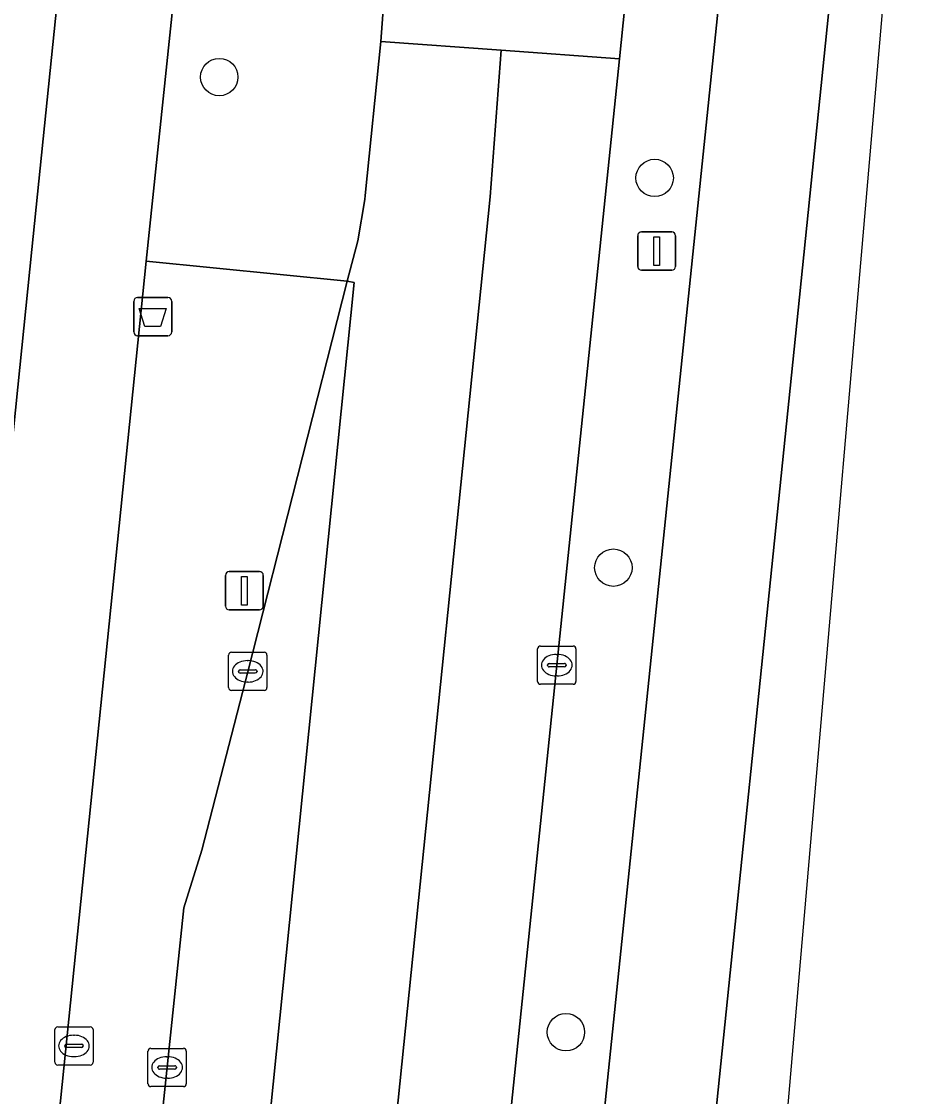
# Model space of a CAD drawing. Extents: x 160888 to 161385, y 386490 to 386908.
# Drawn here: x 161348.5 to 161371.94, y 386653.93 to 386682.03 of the extents above; entities that cross this region are included whole.
import ezdxf

# ---------------------------------------------------------------- set-up
doc = ezdxf.new("R2010")
doc.units = 0
for name, color, linetype in [('IMGEO_Afvalbak', 7, 'Continuous'), ('IMGEO_Berm_groen', 7, 'Continuous'), ('IMGEO_Boom', 7, 'Continuous'), ('IMGEO_Fietspad_gesloten', 7, 'Continuous'), ('IMGEO_Kolk', 7, 'Continuous'), ('IMGEO_Lichtmast', 7, 'Continuous'), ('IMGEO_Rijbaan_lokaal_gesloten', 7, 'Continuous'), ('IMGEO_Rijbaan_lokaal_open', 7, 'Continuous'), ('IMGEO_Verkeersbordpaal', 7, 'Continuous'), ('IMGEO_Voetpad_open', 7, 'Continuous')]:
    doc.layers.add(name, color=color, linetype=linetype)

msp = doc.modelspace()

# ---------------------------------------------------------------- linework, layer by layer
at = {"layer": 'IMGEO_Afvalbak'}
for p, q in [((161351.436, 386673.915), (161351.436, 386674.715)), ((161351.436, 386674.715), (161351.436, 386673.915)), ((161351.536, 386674.815), (161352.326, 386674.815)), ((161352.326, 386674.815), (161351.536, 386674.815)), ((161352.426, 386674.715), (161352.426, 386673.915)), ((161352.426, 386673.915), (161352.426, 386674.715)), ((161352.326, 386673.815), (161351.536, 386673.815)), ((161351.536, 386673.815), (161352.326, 386673.815))]:
    msp.add_line(p, q, dxfattribs=at)
msp.add_lwpolyline([(161351.579, 386674.529), (161352.283, 386674.529), (161352.134, 386674.059), (161351.728, 386674.059), (161351.579, 386674.529)], dxfattribs=at)
for centre, start, end in [((161351.536, 386674.715), 90, 180), ((161351.536, 386674.715), 90, 180), ((161352.326, 386674.715), 0, 90), ((161352.326, 386674.715), 360, 90), ((161351.536, 386673.915), 180, 270), ((161351.536, 386673.915), 180, 270), ((161352.326, 386673.915), 270, 0), ((161352.326, 386673.915), 270, 0)]:
    msp.add_arc(centre, 0.1, start, end, dxfattribs=at)
at = {"layer": 'IMGEO_Berm_groen'}
for points in [[(161363.024, 386646.681), (161367.022, 386685.397), (161367.598, 386691.178), (161367.683, 386693.586), (161365.398, 386693.803), (161364.593, 386685.592), (161364.125, 386681.052), (161362.491, 386665.206), (161360.59, 386646.794), (161358.423, 386625.435), (161356.553, 386606.975), (161354.948, 386591.576), (161352.778, 386570.251), (161350.673, 386549.854), (161349.854, 386541.879), (161348.259, 386526.488)], [(161352.649, 386684.258), (161351.757, 386675.763), (161357.015, 386675.238), (161357.293, 386676.298), (161357.474, 386677.379), (161357.486, 386677.479), (161357.895, 386681.509), (161357.977, 386682.687)]]:
    msp.add_lwpolyline(points, dxfattribs=at)
at = {"layer": 'IMGEO_Boom'}
for centre in [(161353.67, 386680.577), (161365.048, 386677.94), (161363.969, 386667.754), (161362.729, 386655.612)]:
    msp.add_circle(centre, 0.489, dxfattribs=at)
at = {"layer": 'IMGEO_Fietspad_gesloten'}
msp.add_lwpolyline([(161338.136, 386542.124), (161339.032, 386551.069), (161341.141, 386571.584), (161342.161, 386581.483), (161347.861, 386637.589), (161347.94, 386638.364), (161351.757, 386675.763), (161352.649, 386684.258), (161352.944, 386686.937), (161353.547, 386692.676), (161354.45, 386701.7), (161354.589, 386703.318), (161354.964, 386706.98), (161351.913, 386707.118), (161351.576, 386703.719), (161351.137, 386699.288), (161350.75, 386695.389), (161348.773, 386676.071), (161344.586, 386635.023), (161340.003, 386589.938), (161338.485, 386580.159)], dxfattribs=at)
at = {"layer": 'IMGEO_Kolk'}
for p, q in [((161362.065, 386665.706), (161362.917, 386665.706)), ((161353.914, 386664.618), (161353.914, 386665.47)), ((161353.989, 386665.544), (161354.841, 386665.544)), ((161354.915, 386665.47), (161354.915, 386664.618)), ((161361.99, 386664.78), (161361.99, 386665.632)), ((161362.478, 386665.486), (161362.503, 386665.486)), ((161362.991, 386665.632), (161362.991, 386664.78)), ((161354.402, 386665.324), (161354.427, 386665.324)), ((161362.249, 386665.2), (161362.249, 386665.212)), ((161362.687, 386665.163), (161362.289, 386665.163)), ((161362.292, 386665.249), (161362.69, 386665.249)), ((161362.733, 386665.212), (161362.733, 386665.2)), ((161354.173, 386665.038), (161354.173, 386665.05)), ((161354.611, 386665.001), (161354.213, 386665.001)), ((161354.216, 386665.087), (161354.614, 386665.087)), ((161354.657, 386665.05), (161354.657, 386665.038)), ((161362.501, 386664.926), (161362.476, 386664.926)), ((161354.841, 386664.544), (161353.989, 386664.544)), ((161354.425, 386664.764), (161354.4, 386664.764)), ((161362.917, 386664.706), (161362.065, 386664.706)), ((161349.372, 386654.827), (161349.372, 386655.679)), ((161349.447, 386655.753), (161350.299, 386655.753)), ((161350.373, 386655.679), (161350.373, 386654.827)), ((161349.631, 386655.247), (161349.631, 386655.259)), ((161349.674, 386655.296), (161350.072, 386655.296)), ((161349.86, 386655.533), (161349.885, 386655.533)), ((161350.115, 386655.259), (161350.115, 386655.247)), ((161350.069, 386655.21), (161349.671, 386655.21)), ((161351.807, 386654.265), (161351.807, 386655.117)), ((161351.882, 386655.191), (161352.734, 386655.191)), ((161352.808, 386655.117), (161352.808, 386654.265)), ((161350.299, 386654.753), (161349.447, 386654.753)), ((161349.883, 386654.973), (161349.858, 386654.973)), ((161352.066, 386654.685), (161352.066, 386654.697)), ((161352.109, 386654.734), (161352.507, 386654.734)), ((161352.295, 386654.971), (161352.32, 386654.971)), ((161352.55, 386654.697), (161352.55, 386654.685)), ((161352.504, 386654.648), (161352.106, 386654.648)), ((161352.734, 386654.191), (161351.882, 386654.191)), ((161352.318, 386654.411), (161352.293, 386654.411))]:
    msp.add_line(p, q, dxfattribs=at)
for points in [[(161362.065, 386665.706), (161362.917, 386665.706)], [(161353.914, 386664.618), (161353.914, 386665.47)], [(161353.989, 386665.544), (161354.841, 386665.544)], [(161354.915, 386665.47), (161354.915, 386664.618)], [(161361.99, 386664.78), (161361.99, 386665.632)], [(161362.991, 386665.632), (161362.991, 386664.78)], [(161354.841, 386664.544), (161353.989, 386664.544)], [(161362.917, 386664.706), (161362.065, 386664.706)], [(161349.372, 386654.827), (161349.372, 386655.679)], [(161349.447, 386655.753), (161350.299, 386655.753)], [(161350.373, 386655.679), (161350.373, 386654.827)], [(161351.807, 386654.265), (161351.807, 386655.117)], [(161351.882, 386655.191), (161352.734, 386655.191)], [(161352.808, 386655.117), (161352.808, 386654.265)], [(161350.299, 386654.753), (161349.447, 386654.753)], [(161352.734, 386654.191), (161351.882, 386654.191)]]:
    msp.add_lwpolyline(points, dxfattribs=at)
for centre, radius, start, end in [((161362.067, 386665.63), 0.0765, 91.552, 178.448), ((161362.067, 386665.63), 0.0765, 91.552, 178.448), ((161362.915, 386665.63), 0.0765, 1.552, 88.448), ((161362.915, 386665.63), 0.0765, 1.552, 88.448), ((161353.991, 386665.468), 0.0765, 91.552, 178.448), ((161353.991, 386665.468), 0.0765, 91.552, 178.448), ((161354.839, 386665.468), 0.0765, 1.552, 88.448), ((161354.839, 386665.468), 0.0765, 1.552, 88.448), ((161362.289, 386665.209), 0.0403, 85.8775, 175.7526), ((161362.286, 386665.199), 0.0366, 178.938, 274.7102), ((161362.69, 386665.206), 0.043, 264.8664, 352.4533), ((161362.694, 386665.211), 0.0386, 1.7309, 96.639), ((161354.213, 386665.047), 0.0403, 85.8775, 175.7526), ((161354.21, 386665.037), 0.0366, 178.938, 274.7102), ((161354.614, 386665.044), 0.043, 264.8664, 352.4533), ((161354.618, 386665.049), 0.0386, 1.7309, 96.639), ((161353.991, 386664.62), 0.0765, 181.552, 268.448), ((161353.991, 386664.62), 0.0765, 181.552, 268.448), ((161354.839, 386664.62), 0.0765, 271.552, 358.448), ((161354.839, 386664.62), 0.0765, 271.552, 358.448), ((161362.067, 386664.782), 0.0765, 181.552, 268.448), ((161362.067, 386664.782), 0.0765, 181.552, 268.448), ((161362.915, 386664.782), 0.0765, 271.552, 358.448), ((161362.915, 386664.782), 0.0765, 271.552, 358.448), ((161349.449, 386655.677), 0.0765, 91.552, 178.448), ((161349.449, 386655.677), 0.0765, 91.552, 178.448), ((161350.297, 386655.677), 0.0765, 1.552, 88.448), ((161350.297, 386655.677), 0.0765, 1.552, 88.448), ((161349.671, 386655.256), 0.0403, 85.8775, 175.7526), ((161350.076, 386655.258), 0.0386, 1.7309, 96.639), ((161349.668, 386655.246), 0.0366, 178.938, 274.7102), ((161350.072, 386655.253), 0.043, 264.8664, 352.4533), ((161351.884, 386655.115), 0.0765, 91.552, 178.448), ((161351.884, 386655.115), 0.0765, 91.552, 178.448), ((161352.732, 386655.115), 0.0765, 1.552, 88.448), ((161352.732, 386655.115), 0.0765, 1.552, 88.448), ((161349.449, 386654.829), 0.0765, 181.552, 268.448), ((161349.449, 386654.829), 0.0765, 181.552, 268.448), ((161350.297, 386654.829), 0.0765, 271.552, 358.448), ((161350.297, 386654.829), 0.0765, 271.552, 358.448), ((161352.106, 386654.694), 0.0403, 85.8775, 175.7526), ((161352.511, 386654.696), 0.0386, 1.7309, 96.639), ((161352.103, 386654.684), 0.0366, 178.938, 274.7102), ((161352.507, 386654.691), 0.043, 264.8664, 352.4533), ((161351.884, 386654.267), 0.0765, 181.552, 268.448), ((161351.884, 386654.267), 0.0765, 181.552, 268.448), ((161352.732, 386654.267), 0.0765, 271.552, 358.448), ((161352.732, 386654.267), 0.0765, 271.552, 358.448)]:
    msp.add_arc(centre, radius, start, end, dxfattribs=at)
for centre, major_axis, ratio, start_param, end_param in [((161362.477, 386665.206), (-0.387, 0.002), 0.722429, 4.712389, 7.853982), ((161362.502, 386665.206), (-0.39, 0.002), 0.717154, 1.570796, 4.712389), ((161354.401, 386665.044), (-0.387, 0.002), 0.722429, 4.712389, 7.853982), ((161354.426, 386665.044), (-0.39, 0.002), 0.717154, 1.570796, 4.712389), ((161349.859, 386655.253), (-0.387, 0.002), 0.722429, 4.712389, 7.853982), ((161349.884, 386655.253), (-0.39, 0.002), 0.717154, 1.570796, 4.712389), ((161352.294, 386654.691), (-0.387, 0.002), 0.722429, 4.712389, 7.853982), ((161352.319, 386654.691), (-0.39, 0.002), 0.717154, 1.570796, 4.712389)]:
    msp.add_ellipse(centre, major_axis=major_axis, ratio=ratio, start_param=start_param, end_param=end_param, dxfattribs=at)
at = {"layer": 'IMGEO_Lichtmast'}
for p, q in [((161353.931, 386667.652), (161354.721, 386667.652)), ((161354.721, 386667.652), (161353.931, 386667.652)), ((161353.831, 386666.752), (161353.831, 386667.552)), ((161353.831, 386667.552), (161353.831, 386666.752)), ((161354.821, 386667.552), (161354.821, 386666.752)), ((161354.821, 386666.752), (161354.821, 386667.552)), ((161354.721, 386666.652), (161353.931, 386666.652)), ((161353.931, 386666.652), (161354.721, 386666.652))]:
    msp.add_line(p, q, dxfattribs=at)
msp.add_lwpolyline([(161354.251, 386667.527), (161354.401, 386667.527), (161354.401, 386666.777), (161354.251, 386666.777), (161354.251, 386667.527)], dxfattribs=at)
for centre, start, end in [((161353.931, 386667.552), 90, 180), ((161353.931, 386667.552), 90, 180), ((161354.721, 386667.552), 0, 90), ((161354.721, 386667.552), 360, 90), ((161353.931, 386666.752), 180, 270), ((161353.931, 386666.752), 180, 270), ((161354.721, 386666.752), 270, 0), ((161354.721, 386666.752), 270, 0)]:
    msp.add_arc(centre, 0.1, start, end, dxfattribs=at)
at = {"layer": 'IMGEO_Rijbaan_lokaal_gesloten'}
for points in [[(161370.722, 386693.301), (161367.683, 386693.586), (161367.598, 386691.178), (161367.022, 386685.397), (161363.024, 386646.681), (161359.018, 386607.209), (161357.382, 386591.194), (161352.302, 386541.627), (161350.321, 386526.461), (161350.319, 386526.26), (161349.828, 386522.538), (161353.345, 386522.715), (161363.732, 386625.065), (161368.799, 386674.486)], [(161355.54, 386522.826), (161356.711, 386535.543), (161359.985, 386571.09), (161367.997, 386647.461), (161371.943, 386693.186), (161370.722, 386693.301), (161368.799, 386674.486), (161363.732, 386625.065), (161353.345, 386522.715)], [(161361.036, 386681.278), (161357.895, 386681.509), (161357.486, 386677.479), (161357.474, 386677.379), (161357.293, 386676.298), (161357.015, 386675.238), (161357.193, 386675.204), (161353.638, 386640.03), (161353.333, 386637.758), (161353.14, 386633.788), (161350.996, 386612.554), (161343.29, 386537.458), (161341.732, 386522.048), (161344.957, 386522.245), (161345.695, 386529.16), (161349.223, 386564.812), (161353.824, 386609.435), (161360.75, 386677.447)], [(161349.854, 386541.879), (161350.673, 386549.854), (161352.778, 386570.251), (161354.948, 386591.576), (161356.553, 386606.975), (161358.423, 386625.435), (161360.59, 386646.794), (161362.491, 386665.206), (161364.125, 386681.052), (161361.036, 386681.278), (161360.75, 386677.447), (161353.824, 386609.435), (161349.223, 386564.812), (161345.695, 386529.16), (161344.957, 386522.245), (161347.834, 386522.421), (161348.225, 386526.261), (161348.259, 386526.488)], [(161353.211, 386660.371), (161352.745, 386658.865), (161350.569, 386638.061), (161353.333, 386637.758), (161353.638, 386640.03), (161357.193, 386675.204), (161357.015, 386675.238), (161354.412, 386665.035)]]:
    msp.add_lwpolyline(points, close=True, dxfattribs=at)
msp.add_lwpolyline([(161357.977, 386682.687), (161357.895, 386681.509), (161361.036, 386681.278), (161364.125, 386681.052), (161364.593, 386685.592)], dxfattribs=at)
at = {"layer": 'IMGEO_Rijbaan_lokaal_open'}
msp.add_lwpolyline([(161347.861, 386637.589), (161350.537, 386637.31), (161350.569, 386638.061), (161352.745, 386658.865), (161353.211, 386660.371), (161354.412, 386665.035), (161357.015, 386675.238), (161351.757, 386675.763), (161347.94, 386638.364)], close=True, dxfattribs=at)
at = {"layer": 'IMGEO_Verkeersbordpaal'}
for p, q in [((161364.604, 386675.629), (161364.604, 386676.429)), ((161364.604, 386676.429), (161364.604, 386675.629)), ((161364.704, 386676.529), (161365.494, 386676.529)), ((161365.494, 386676.529), (161364.704, 386676.529)), ((161365.594, 386676.429), (161365.594, 386675.629)), ((161365.594, 386675.629), (161365.594, 386676.429)), ((161365.494, 386675.529), (161364.704, 386675.529)), ((161364.704, 386675.529), (161365.494, 386675.529))]:
    msp.add_line(p, q, dxfattribs=at)
msp.add_lwpolyline([(161365.024, 386676.404), (161365.174, 386676.404), (161365.174, 386675.654), (161365.024, 386675.654), (161365.024, 386676.404)], dxfattribs=at)
for centre, start, end in [((161364.704, 386676.429), 90, 180), ((161364.704, 386676.429), 90, 180), ((161365.494, 386676.429), 0, 90), ((161365.494, 386676.429), 360, 90), ((161364.704, 386675.629), 180, 270), ((161364.704, 386675.629), 180, 270), ((161365.494, 386675.629), 270, 0), ((161365.494, 386675.629), 270, 0)]:
    msp.add_arc(centre, 0.1, start, end, dxfattribs=at)
at = {"layer": 'IMGEO_Voetpad_open'}
msp.add_lwpolyline([(161340.003, 386589.938), (161344.586, 386635.023), (161348.773, 386676.071), (161350.75, 386695.389)], dxfattribs=at)

doc.saveas('drawing.dxf')
